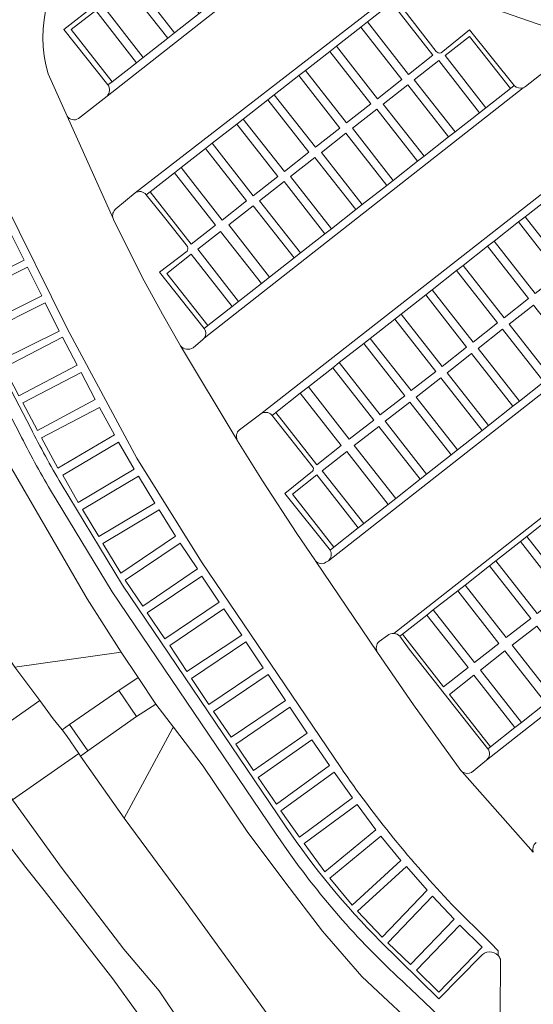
# Model space of a CAD drawing. Header units: metres. Extents: x 149984 to 156489, y 469398 to 478068.
# Tile 597 of 656: x 154181 to 154214, y 474358 to 474421. Entities that reach past the tile are written whole.
import ezdxf

# ---------------------------------------------------------------- set-up
doc = ezdxf.new("R2010")
doc.units = ezdxf.units.M
doc.header["$LTSCALE"] = 0.75
for name, color, linetype, lineweight in [('B-WE-OG-TERREIN_BEGROEID-GV', 252, 'Continuous', 18), ('B-WE-VH-GESLOTENVERHARDING-GV', 252, 'Continuous', 18), ('B-WE-VH-GESLOTENVERHARDING_ASFALT-GV', 252, 'Continuous', 18), ('B-WE-VH-OPENVERHARDING_BETONSTRAATSTEEN-GV', 252, 'Continuous', 18), ('B-WE-VH-OPENVERHARDING_SIERBESTRATING-GV', 252, 'Continuous', 18), ('B-WE-VH-OPENVERHARDING_TEGEL-GV', 252, 'Continuous', 18)]:
    doc.layers.add(name, color=color, linetype=linetype, lineweight=lineweight)

msp = doc.modelspace()

# ---------------------------------------------------------------- linework, layer by layer
at = {"layer": 'B-WE-OG-TERREIN_BEGROEID-GV', "flags": 128}
for points in [[(154138.76, 474463.689), (154145.419, 474447.963), (154149.453, 474438.43), (154149.98, 474437.176), (154152.427, 474431.427), (154155.246, 474425.201), (154157.965, 474419.341), (154161.028, 474413.26), (154164.058, 474407.445), (154166.655, 474402.761), (154171.072, 474394.959), (154174.79, 474388.811), (154180.849, 474379.778), (154187.594, 474380.741), (154185.44, 474384.109), (154177.638, 474397.495), (154171.671, 474409.454), (154162.645, 474428.873), (154153.783, 474447.888), (154149.537, 474457.654)], [(154205.712, 474357.5), (154204.183, 474358.952), (154202.825, 474360.2), (154200.328, 474363.072), (154197.94, 474366.193), (154195.568, 474369.377), (154192.775, 474373.528), (154190.895, 474375.981), (154190.836, 474375.908), (154187.784, 474370.233), (154191.652, 474364.967), (154201.823, 474350.951)], [(154198.149, 474347.156), (154189.995, 474359.298), (154187.75, 474361.93), (154183.86, 474367.04), (154180.933, 474371.08)], [(154179.14, 474370.229), (154181.55, 474367.11), (154182.72, 474365.64), (154187.07, 474360.06), (154188.64, 474357.87)], [(154188.64, 474357.87), (154187.07, 474360.06), (154182.72, 474365.64), (154181.55, 474367.11), (154179.14, 474370.229)]]:
    msp.add_lwpolyline(points, dxfattribs=at)
at = {"layer": 'B-WE-VH-GESLOTENVERHARDING-GV', "flags": 128}
msp.add_lwpolyline([(154184.316, 474376.144), (154185.468, 474374.487), (154188.561, 474376.655), (154187.441, 474378.296)], close=True, dxfattribs=at)
at = {"layer": 'B-WE-VH-GESLOTENVERHARDING_ASFALT-GV', "flags": 128}
for points in [[(154140.726, 474479.064), (154144.965, 474468.171), (154145.525, 474466.882), (154149.527, 474457.678), (154149.537, 474457.654), (154153.783, 474447.888), (154162.645, 474428.873), (154171.671, 474409.454), (154177.638, 474397.495), (154185.44, 474384.109), (154187.594, 474380.741), (154188.654, 474379.132), (154189.778, 474377.438), (154190.895, 474375.981), (154192.775, 474373.528), (154195.568, 474369.377), (154197.94, 474366.193), (154200.328, 474363.072), (154202.825, 474360.2), (154204.183, 474358.952), (154205.712, 474357.5), (154210.363, 474353.261), (154211.383, 474354.468)], [(154181.163, 474394.551), (154178.933, 474398.793), (154174.621, 474407.443), (154167.825, 474421.738), (154164.895, 474427.945), (154163.915, 474429.606), (154162.292, 474433.008), (154160.637, 474436.769), (154157.469, 474443.464), (154155.382, 474448.341), (154153.895, 474451.813), (154149.76, 474460.912)], [(154172.628, 474425.11), (154180.122, 474409.389), (154184.19, 474401.168), (154188.573, 474393), (154192.669, 474386.438), (154201.486, 474373.433)], [(154206.081, 474423.229), (154216.057, 474419.746), (154223.952, 474417.075), (154224.904, 474416.664), (154232.526, 474413.521)], [(154199.85, 474386.578), (154198.712, 474388.237), (154196.54, 474391.575), (154194.951, 474394.111), (154194.931, 474394.153), (154191.341, 474400.12), (154190.21, 474402.112), (154188.923, 474404.453), (154187.112, 474408.101), (154187.081, 474408.168), (154184.167, 474414.652), (154182.965, 474417.325)], [(154198.226, 474368.032), (154197.353, 474369.284), (154187.009, 474384.554), (154183.112, 474390.978)], [(154209.084, 474373.245), (154206.086, 474377.402), (154203.808, 474380.718), (154199.893, 474386.513)], [(154178.349, 474374.797), (154182.433, 474377.679), (154180.849, 474379.778)], [(154213.68, 474368.084), (154209.181, 474373.161)], [(154208.521, 474364.774), (154210.987, 474362.322), (154211.446, 474361.834), (154211.448, 474361.535)], [(154211.598, 474361.312), (154211.568, 474354.307)], [(154211.383, 474354.468), (154208.134, 474357.296), (154205.905, 474359.438)]]:
    msp.add_lwpolyline(points, dxfattribs=at)
at = {"layer": 'B-WE-VH-GESLOTENVERHARDING_ASFALT-GV'}
for points in [[(154182.965, 474417.325, -0.608979), (154193.828, 474427.576)], [(154183.112, 474390.978, -0.014844), (154181.163, 474394.551)], [(154199.893, 474386.513, -0.039188), (154199.85, 474386.578)], [(154201.486, 474373.433, 0.039126), (154208.521, 474364.774)], [(154209.181, 474373.161, -0.060856), (154209.084, 474373.245)], [(154205.905, 474359.438, -0.055491), (154198.226, 474368.032)], [(154211.448, 474361.535, -0.088746), (154211.598, 474361.312)]]:
    msp.add_lwpolyline(points, format="xyb", dxfattribs=at)
at = {"layer": 'B-WE-VH-GESLOTENVERHARDING_ASFALT-GV', "flags": 128}
for points in [[(154179.678, 474372.813), (154180.703, 474371.398), (154180.713, 474371.384), (154184.908, 474374.325), (154184.119, 474375.449), (154183.861, 474375.813), (154183.274, 474376.52), (154182.433, 474377.679), (154178.349, 474374.797), (154179.23, 474373.43), (154179.311, 474373.319)], [(154219.33, 474315.964), (154221.645, 474312.87), (154226.802, 474316.788), (154218.494, 474327.683), (154216.135, 474331.078), (154210.271, 474339.207), (154206.331, 474344.675), (154205.324, 474346.073), (154201.823, 474350.951), (154191.652, 474364.967), (154187.784, 474370.233), (154185.021, 474374.155), (154184.908, 474374.325), (154180.713, 474371.384), (154180.933, 474371.08), (154183.86, 474367.04), (154187.75, 474361.93), (154189.995, 474359.298), (154198.149, 474347.156), (154205.45, 474334.955), (154212.145, 474325.567)]]:
    msp.add_lwpolyline(points, close=True, dxfattribs=at)
at = {"layer": 'B-WE-VH-OPENVERHARDING_BETONSTRAATSTEEN-GV', "flags": 128}
for points in [[(154201.486, 474373.433), (154192.669, 474386.438), (154188.573, 474393), (154184.19, 474401.168), (154180.122, 474409.389), (154172.628, 474425.11), (154170.116, 474430.568), (154169.964, 474431.019), (154169.504, 474431.407), (154169.037, 474431.639)], [(154169.635, 474430.187), (154168.792, 474429.779), (154167.666, 474429.291), (154165.614, 474428.294), (154175.324, 474407.785), (154179.629, 474399.149), (154181.86, 474394.905)], [(154198.425, 474425.108), (154197.646, 474424.502), (154196.028, 474423.286), (154195.439, 474422.797), (154195.358, 474422.733), (154186.691, 474415.92), (154184.883, 474414.496)], [(154186.691, 474415.92), (154195.358, 474422.733)], [(154194.731, 474422.898), (154194.48, 474422.672), (154192.932, 474421.459), (154192.523, 474421.136), (154190.974, 474419.923), (154190.536, 474419.577), (154188.988, 474418.364), (154188.566, 474418.032), (154187.018, 474416.818), (154186.752, 474416.63)], [(154187.252, 474408.78), (154188.475, 474409.795), (154204.946, 474422.556)], [(154204.946, 474422.556), (154188.475, 474409.795)], [(154200.798, 474418.749), (154201.212, 474419.073), (154202.762, 474420.284), (154203.177, 474420.608), (154204.726, 474421.818), (154204.992, 474422.026)], [(154207.527, 474418.75), (154204.992, 474422.026), (154204.726, 474421.818), (154207.324, 474418.504), (154205.775, 474417.291), (154203.177, 474420.608), (154202.762, 474420.284), (154205.359, 474416.969), (154203.811, 474415.756), (154201.212, 474419.073)], [(154191.76, 474406.104), (154190.007, 474404.78), (154192.837, 474401.217), (154193.066, 474401.396), (154190.478, 474404.701), (154192.026, 474405.914), (154194.616, 474402.609), (154195.023, 474402.928), (154192.435, 474406.231), (154193.88, 474407.361), (154196.464, 474404.056), (154196.982, 474404.461), (154194.395, 474407.763), (154195.943, 474408.977), (154198.531, 474405.674), (154198.938, 474405.993), (154196.352, 474409.294), (154197.9, 474410.507), (154200.488, 474407.205), (154200.896, 474407.525), (154198.31, 474410.825), (154199.858, 474412.038), (154202.444, 474408.737), (154202.852, 474409.056), (154200.267, 474412.356), (154201.815, 474413.569), (154204.401, 474410.269), (154204.809, 474410.588), (154202.224, 474413.887), (154203.773, 474415.1), (154206.358, 474411.8), (154206.765, 474412.119), (154204.182, 474415.418), (154205.73, 474416.631), (154208.315, 474413.332), (154208.722, 474413.651), (154206.14, 474416.949), (154207.688, 474418.162), (154210.272, 474414.864), (154210.679, 474415.183), (154208.097, 474418.479), (154209.645, 474419.692), (154212.229, 474416.396), (154212.478, 474416.589), (154209.643, 474420.105), (154207.836, 474418.656)], [(154201.212, 474419.073), (154200.798, 474418.749), (154203.395, 474415.434), (154201.847, 474414.221), (154199.248, 474417.538), (154198.833, 474417.214), (154201.431, 474413.899), (154199.882, 474412.686), (154197.283, 474416.003), (154196.869, 474415.679), (154199.466, 474412.364), (154197.918, 474411.151), (154195.319, 474414.468), (154194.905, 474414.145), (154197.502, 474410.829), (154195.954, 474409.616), (154193.354, 474412.933), (154192.934, 474412.605), (154195.531, 474409.289), (154193.983, 474408.076), (154191.384, 474411.394), (154190.969, 474411.07), (154193.567, 474407.754), (154192.019, 474406.541), (154189.419, 474409.859), (154189.179, 474409.671), (154189.794, 474408.888), (154190.334, 474408.232), (154191.786, 474406.397)], [(154216.143, 474418.838), (154213.186, 474416.525)], [(154189.179, 474409.671), (154189.419, 474409.859), (154190.969, 474411.07), (154191.384, 474411.394), (154192.934, 474412.605), (154193.354, 474412.933), (154194.905, 474414.145), (154195.319, 474414.468), (154196.869, 474415.679), (154197.283, 474416.003), (154198.833, 474417.214), (154199.248, 474417.538), (154200.798, 474418.749)], [(154195.071, 474394.804), (154196.435, 474395.807), (154222.828, 474416.466), (154223.405, 474416.978)], [(154213.041, 474416.445), (154192.844, 474400.603)], [(154192.844, 474400.603), (154213.041, 474416.445)], [(154222.828, 474416.466), (154196.435, 474395.807)], [(154212.478, 474416.589), (154212.229, 474416.396), (154210.679, 474415.183), (154210.272, 474414.864), (154208.722, 474413.651), (154208.315, 474413.332), (154206.765, 474412.119), (154206.358, 474411.8), (154204.809, 474410.588), (154204.401, 474410.269), (154202.852, 474409.056), (154202.444, 474408.737), (154200.896, 474407.525), (154200.488, 474407.205), (154198.938, 474405.993), (154198.531, 474405.674), (154196.982, 474404.461), (154196.464, 474404.056)], [(154184.167, 474414.652), (154187.081, 474408.168)], [(154233.325, 474412.094), (154230.977, 474410.243), (154200.705, 474386.516), (154200.547, 474386.417)], [(154200.705, 474386.516), (154230.977, 474410.243)], [(154197.113, 474395.749), (154197.142, 474395.712), (154197.381, 474395.9), (154198.928, 474397.113), (154199.44, 474397.515), (154200.987, 474398.729), (154201.398, 474399.051), (154202.946, 474400.266), (154203.358, 474400.589), (154204.905, 474401.803), (154205.317, 474402.126), (154206.865, 474403.34), (154207.277, 474403.664), (154208.824, 474404.878), (154209.236, 474405.201), (154210.784, 474406.415), (154211.196, 474406.738), (154212.743, 474407.952), (154213.155, 474408.275), (154214.703, 474409.49)], [(154215.753, 474404.96), (154213.155, 474408.275), (154212.743, 474407.952), (154215.341, 474404.637)], [(154211.196, 474406.738), (154210.784, 474406.415), (154213.38, 474403.101), (154211.832, 474401.888), (154209.236, 474405.201), (154208.824, 474404.878), (154211.42, 474401.565), (154209.871, 474400.352), (154207.277, 474403.664), (154206.865, 474403.34), (154209.459, 474400.029), (154207.911, 474398.816), (154205.317, 474402.126), (154204.905, 474401.803), (154207.498, 474398.493), (154205.95, 474397.28), (154203.358, 474400.589), (154202.946, 474400.266), (154205.538, 474396.957), (154203.989, 474395.744), (154201.398, 474399.051), (154200.987, 474398.729), (154203.579, 474395.422), (154202.03, 474394.209), (154199.44, 474397.515), (154198.928, 474397.113), (154201.518, 474393.809), (154199.969, 474392.596), (154197.381, 474395.9), (154197.142, 474395.712), (154199.742, 474392.415)], [(154236.464, 474406.687), (154204.841, 474381.915)], [(154204.841, 474381.915), (154236.464, 474406.687)], [(154213.792, 474403.424), (154211.196, 474406.738)], [(154196.464, 474404.056), (154195.023, 474402.928), (154194.616, 474402.609), (154193.066, 474401.396), (154192.837, 474401.217)], [(154214.76, 474398.153), (154212.15, 474401.484), (154213.699, 474402.697)], [(154199.699, 474392.186), (154197.943, 474390.771), (154200.759, 474387.263), (154200.811, 474387.191), (154201.052, 474387.381), (154198.427, 474390.732), (154199.975, 474391.945), (154202.599, 474388.596), (154202.944, 474388.868), (154200.321, 474392.216), (154201.869, 474393.429), (154204.491, 474390.083), (154204.969, 474390.459), (154202.348, 474393.804), (154203.896, 474395.017), (154206.515, 474391.674), (154206.927, 474391.998), (154204.308, 474395.34), (154205.856, 474396.553), (154208.474, 474393.213), (154208.885, 474393.536), (154206.269, 474396.876), (154207.817, 474398.089), (154210.432, 474394.752), (154210.844, 474395.076), (154208.229, 474398.412), (154209.777, 474399.625), (154212.39, 474396.291), (154212.802, 474396.614), (154210.19, 474399.948), (154211.738, 474401.161), (154214.348, 474397.829)], [(154191.341, 474400.12), (154194.931, 474394.153)], [(154192.761, 474400.521), (154192.139, 474399.988)], [(154243.663, 474399.755), (154242.877, 474399.138), (154210.714, 474373.901), (154209.763, 474373.115)], [(154210.714, 474373.901), (154242.877, 474399.138)], [(154205.23, 474381.737), (154205.39, 474381.863), (154206.938, 474383.078), (154207.348, 474383.4), (154208.895, 474384.614), (154209.357, 474384.977), (154210.904, 474386.191), (154211.314, 474386.513), (154212.862, 474387.728), (154213.27, 474388.049), (154214.817, 474389.264), (154215.226, 474389.585), (154216.774, 474390.8), (154217.182, 474391.12), (154218.73, 474392.335), (154219.139, 474392.656), (154220.686, 474393.871), (154221.095, 474394.192), (154222.642, 474395.407), (154223.051, 474395.728), (154224.599, 474396.942), (154225.008, 474397.264), (154226.555, 474398.478), (154226.964, 474398.799)], [(154214.348, 474397.829), (154212.802, 474396.614), (154212.39, 474396.291), (154210.844, 474395.076), (154210.432, 474394.752), (154208.885, 474393.536), (154208.474, 474393.213), (154206.927, 474391.998), (154206.515, 474391.674), (154204.969, 474390.459), (154204.491, 474390.083), (154202.944, 474388.868), (154202.599, 474388.596), (154201.052, 474387.381), (154200.811, 474387.191)], [(154183.78, 474391.383), (154187.667, 474384.976), (154198, 474369.722)], [(154215.881, 474384.716), (154213.27, 474388.049), (154212.862, 474387.728), (154215.472, 474384.396)], [(154199.893, 474386.513), (154203.808, 474380.718)], [(154213.924, 474383.183), (154211.314, 474386.513), (154210.904, 474386.191), (154213.514, 474382.862), (154211.966, 474381.649), (154209.357, 474384.977), (154208.895, 474384.614), (154211.505, 474381.288), (154209.958, 474380.073), (154207.348, 474383.4), (154206.938, 474383.078), (154209.545, 474379.752), (154207.997, 474378.539), (154205.39, 474381.863), (154205.23, 474381.737), (154205.829, 474380.92), (154210.8, 474374.617), (154210.97, 474374.75), (154208.375, 474378.061), (154209.924, 474379.274), (154212.517, 474375.964), (154212.928, 474376.287), (154210.336, 474379.596), (154211.884, 474380.809), (154214.476, 474377.502)], [(154214.936, 474377.863), (154212.344, 474381.171), (154213.893, 474382.384)], [(154203.917, 474381.414), (154204.458, 474381.786)], [(154214.476, 474377.502), (154212.928, 474376.287), (154212.517, 474375.964), (154210.97, 474374.75), (154210.8, 474374.617)], [(154209.181, 474373.161), (154213.68, 474368.084)], [(154211.448, 474361.535), (154211.446, 474361.834), (154210.987, 474362.322), (154208.521, 474364.774)], [(154203.991, 474362.444), (154207.707, 474358.788), (154210.351, 474361.5)]]:
    msp.add_lwpolyline(points, dxfattribs=at)
for points in [[(154189.932, 474424.442), (154192.523, 474421.136), (154192.932, 474421.459), (154190.341, 474424.765), (154191.89, 474425.978), (154194.48, 474422.672), (154194.731, 474422.898), (154194.715, 474422.922), (154191.983, 474426.395), (154183.967, 474420.128), (154186.752, 474416.63), (154187.018, 474416.818), (154184.428, 474420.125), (154185.976, 474421.338), (154188.566, 474418.032), (154188.988, 474418.364), (154186.397, 474421.67), (154187.946, 474422.883), (154190.536, 474419.577), (154190.974, 474419.923), (154188.384, 474423.229)], [(154192.523, 474421.136), (154189.932, 474424.442), (154188.384, 474423.229), (154190.974, 474419.923)], [(154187.946, 474422.883), (154186.397, 474421.67), (154188.988, 474418.364), (154190.536, 474419.577)], [(154187.018, 474416.818), (154188.566, 474418.032), (154185.976, 474421.338), (154184.428, 474420.125)], [(154204.726, 474421.818), (154203.177, 474420.608), (154205.775, 474417.291), (154207.324, 474418.504)], [(154202.762, 474420.284), (154201.212, 474419.073), (154203.811, 474415.756), (154205.359, 474416.969)], [(154210.679, 474415.183), (154212.229, 474416.396), (154209.645, 474419.692), (154208.097, 474418.479)], [(154200.798, 474418.749), (154199.248, 474417.538), (154201.847, 474414.221), (154203.395, 474415.434)], [(154208.722, 474413.651), (154210.272, 474414.864), (154207.688, 474418.162), (154206.14, 474416.949)], [(154198.833, 474417.214), (154197.283, 474416.003), (154199.882, 474412.686), (154201.431, 474413.899)], [(154206.765, 474412.119), (154208.315, 474413.332), (154205.73, 474416.631), (154204.182, 474415.418)], [(154196.869, 474415.679), (154195.319, 474414.468), (154197.918, 474411.151), (154199.466, 474412.364)], [(154204.809, 474410.588), (154206.358, 474411.8), (154203.773, 474415.1), (154202.224, 474413.887)], [(154194.905, 474414.145), (154193.354, 474412.933), (154195.954, 474409.616), (154197.502, 474410.829)], [(154202.852, 474409.056), (154204.401, 474410.269), (154201.815, 474413.569), (154200.267, 474412.356)], [(154192.934, 474412.605), (154191.384, 474411.394), (154193.983, 474408.076), (154195.531, 474409.289)], [(154200.896, 474407.525), (154202.444, 474408.737), (154199.858, 474412.038), (154198.31, 474410.825)], [(154190.969, 474411.07), (154189.419, 474409.859), (154192.019, 474406.541), (154193.567, 474407.754)], [(154198.938, 474405.993), (154200.488, 474407.205), (154197.9, 474410.507), (154196.352, 474409.294)], [(154214.703, 474409.49), (154213.155, 474408.275), (154215.753, 474404.96), (154217.301, 474406.173)], [(154196.982, 474404.461), (154198.531, 474405.674), (154195.943, 474408.977), (154194.395, 474407.763)], [(154212.743, 474407.952), (154211.196, 474406.738), (154213.792, 474403.424), (154215.341, 474404.637)], [(154181.437, 474405.536), (154180.55, 474407.317), (154176.816, 474405.487), (154177.702, 474403.706)], [(154176.816, 474405.487), (154180.55, 474407.317), (154181.437, 474405.536), (154177.702, 474403.706)], [(154195.023, 474402.928), (154196.464, 474404.056), (154193.88, 474407.361), (154192.435, 474406.231)], [(154210.784, 474406.415), (154209.236, 474405.201), (154211.832, 474401.888), (154213.38, 474403.101)], [(154193.066, 474401.396), (154194.616, 474402.609), (154192.026, 474405.914), (154190.478, 474404.701)], [(154182.559, 474403.288), (154181.665, 474405.084), (154177.931, 474403.223), (154178.826, 474401.428)], [(154177.931, 474403.223), (154181.665, 474405.084), (154182.559, 474403.288), (154178.826, 474401.428)], [(154208.824, 474404.878), (154207.277, 474403.664), (154209.871, 474400.352), (154211.42, 474401.565)], [(154206.865, 474403.34), (154205.317, 474402.126), (154207.911, 474398.816), (154209.459, 474400.029)], [(154183.673, 474401.053), (154182.786, 474402.837), (154179.058, 474400.983), (154179.945, 474399.199)], [(154179.058, 474400.983), (154182.786, 474402.837), (154183.673, 474401.053), (154179.945, 474399.199)], [(154214.76, 474398.153), (154216.307, 474399.369), (154213.699, 474402.697), (154212.15, 474401.484)], [(154204.905, 474401.803), (154203.358, 474400.589), (154205.95, 474397.28), (154207.498, 474398.493)], [(154212.802, 474396.614), (154214.348, 474397.829), (154211.738, 474401.161), (154210.19, 474399.948)], [(154180.183, 474398.737), (154181.113, 474396.96), (154184.808, 474398.886), (154183.878, 474400.662)], [(154184.808, 474398.886), (154181.113, 474396.96), (154180.183, 474398.737), (154183.878, 474400.662)], [(154202.946, 474400.266), (154201.398, 474399.051), (154203.989, 474395.744), (154205.538, 474396.957)], [(154210.844, 474395.076), (154212.39, 474396.291), (154209.777, 474399.625), (154208.229, 474398.412)], [(154181.353, 474396.506), (154185.048, 474398.433), (154185.942, 474396.72), (154182.3, 474394.753)], [(154185.942, 474396.72), (154185.048, 474398.433), (154181.353, 474396.506), (154182.3, 474394.753)], [(154200.987, 474398.729), (154199.44, 474397.515), (154202.03, 474394.209), (154203.579, 474395.422)], [(154208.885, 474393.536), (154210.432, 474394.752), (154207.817, 474398.089), (154206.269, 474396.876)], [(154197.381, 474395.9), (154199.969, 474392.596), (154201.518, 474393.809), (154198.928, 474397.113)], [(154206.927, 474391.998), (154208.474, 474393.213), (154205.856, 474396.553), (154204.308, 474395.34)], [(154187.16, 474394.476), (154183.582, 474392.373), (154182.547, 474394.292), (154186.226, 474396.216)], [(154182.547, 474394.292), (154183.582, 474392.373), (154187.16, 474394.476), (154186.226, 474396.216)], [(154204.969, 474390.459), (154206.515, 474391.674), (154203.896, 474395.017), (154202.348, 474393.804)], [(154188.402, 474392.306), (154184.865, 474390.206), (154183.885, 474391.922), (154187.421, 474394.022)], [(154183.885, 474391.922), (154184.865, 474390.206), (154188.402, 474392.306), (154187.421, 474394.022)], [(154202.944, 474388.868), (154204.491, 474390.083), (154201.869, 474393.429), (154200.321, 474392.216)], [(154185.137, 474389.755), (154188.679, 474391.875), (154189.709, 474390.17), (154186.167, 474388.05)], [(154189.709, 474390.17), (154188.679, 474391.875), (154185.137, 474389.755), (154186.167, 474388.05)], [(154201.052, 474387.381), (154202.599, 474388.596), (154199.975, 474391.945), (154198.427, 474390.732)], [(154191.032, 474388.063), (154187.568, 474385.741), (154186.426, 474387.606), (154189.995, 474389.735)], [(154186.426, 474387.606), (154187.568, 474385.741), (154191.032, 474388.063), (154189.995, 474389.735)], [(154214.817, 474389.264), (154213.27, 474388.049), (154215.881, 474384.716), (154217.43, 474385.93)], [(154212.862, 474387.728), (154211.314, 474386.513), (154213.924, 474383.183), (154215.472, 474384.396)], [(154192.416, 474385.997), (154191.33, 474387.622), (154187.84, 474385.292), (154188.951, 474383.651)], [(154187.84, 474385.292), (154191.33, 474387.622), (154192.416, 474385.997), (154188.951, 474383.651)], [(154210.904, 474386.191), (154209.357, 474384.977), (154211.966, 474381.649), (154213.514, 474382.862)], [(154189.243, 474383.214), (154192.692, 474385.539), (154193.795, 474383.903), (154190.346, 474381.578)], [(154193.795, 474383.903), (154192.692, 474385.539), (154189.243, 474383.214), (154190.346, 474381.578)], [(154208.895, 474384.614), (154207.348, 474383.4), (154209.958, 474380.073), (154211.505, 474381.288)], [(154190.662, 474381.143), (154191.736, 474379.506), (154195.23, 474381.797), (154194.089, 474383.474)], [(154195.23, 474381.797), (154191.736, 474379.506), (154190.662, 474381.143), (154194.089, 474383.474)], [(154206.938, 474383.078), (154205.39, 474381.863), (154207.997, 474378.539), (154209.545, 474379.752)], [(154216.483, 474379.078), (154213.893, 474382.384), (154212.344, 474381.171), (154214.936, 474377.863)], [(154192.031, 474379.065), (154195.473, 474381.39), (154196.587, 474379.741), (154193.145, 474377.416)], [(154196.587, 474379.741), (154195.473, 474381.39), (154192.031, 474379.065), (154193.145, 474377.416)], [(154214.476, 474377.502), (154211.884, 474380.809), (154210.336, 474379.596), (154212.928, 474376.287)], [(154188.561, 474376.655), (154189.778, 474377.438), (154188.654, 474379.132), (154187.441, 474378.296)], [(154193.44, 474376.985), (154194.548, 474375.344), (154197.997, 474377.682), (154196.889, 474379.323)], [(154197.997, 474377.682), (154194.548, 474375.344), (154193.44, 474376.985), (154196.889, 474379.323)], [(154212.517, 474375.964), (154209.924, 474379.274), (154208.375, 474378.061), (154210.97, 474374.75)], [(154199.372, 474375.613), (154195.961, 474373.238), (154194.841, 474374.9), (154198.273, 474377.257)], [(154194.841, 474374.9), (154195.961, 474373.238), (154199.372, 474375.613), (154198.273, 474377.257)], [(154185.468, 474374.487), (154184.316, 474376.144), (154183.861, 474375.813), (154184.119, 474375.449), (154184.908, 474374.325), (154185.021, 474374.155)], [(154200.777, 474373.564), (154199.662, 474375.183), (154196.257, 474372.803), (154197.413, 474371.121)], [(154196.257, 474372.803), (154199.662, 474375.183), (154200.777, 474373.564), (154197.413, 474371.121)], [(154197.705, 474370.698), (154201.077, 474373.136), (154202.236, 474371.508), (154198.871, 474369.032)], [(154202.236, 474371.508), (154201.077, 474373.136), (154197.705, 474370.698), (154198.871, 474369.032)], [(154199.174, 474368.618), (154202.534, 474371.083), (154203.703, 474369.493), (154200.48, 474366.834)], [(154203.703, 474369.493), (154202.534, 474371.083), (154199.174, 474368.618), (154200.48, 474366.834)], [(154205.301, 474367.543), (154202.207, 474364.729), (154200.797, 474366.426), (154204.028, 474369.083)], [(154200.797, 474366.426), (154202.207, 474364.729), (154205.301, 474367.543), (154204.028, 474369.083)], [(154206.952, 474365.669), (154205.649, 474367.16), (154202.544, 474364.334), (154204.107, 474362.704)], [(154202.544, 474364.334), (154205.649, 474367.16), (154206.952, 474365.669), (154204.107, 474362.704)], [(154208.679, 474363.833), (154207.305, 474365.291), (154204.471, 474362.339), (154205.903, 474360.958)], [(154204.471, 474362.339), (154207.305, 474365.291), (154208.679, 474363.833), (154205.903, 474360.958)], [(154206.28, 474360.608), (154209.036, 474363.455), (154210.451, 474362.072), (154207.695, 474359.226)], [(154210.451, 474362.072), (154209.036, 474363.455), (154206.28, 474360.608), (154207.695, 474359.226)]]:
    msp.add_lwpolyline(points, close=True, dxfattribs=at)
at = {"layer": 'B-WE-VH-OPENVERHARDING_BETONSTRAATSTEEN-GV'}
for points in [[(154207.836, 474418.656, -0.330071), (154207.527, 474418.75)], [(154186.752, 474416.63, -0.347742), (154186.691, 474415.92)], [(154213.041, 474416.445, -0.305084), (154212.478, 474416.589)], [(154213.186, 474416.525, -0.083865), (154213.041, 474416.445)], [(154184.883, 474414.496, -0.396684), (154184.167, 474414.652)], [(154188.475, 474409.795, -0.397409), (154189.179, 474409.671)], [(154187.081, 474408.168, -0.325332), (154187.252, 474408.78)], [(154191.786, 474406.397, -0.218227), (154191.76, 474406.104)], [(154192.837, 474401.217, -0.350155), (154192.844, 474400.603)], [(154192.139, 474399.988, -0.370734), (154191.341, 474400.12)], [(154192.844, 474400.603, -0.066558), (154192.761, 474400.521)], [(154196.435, 474395.807, -0.374665), (154197.113, 474395.749)], [(154181.86, 474394.905, 0.014723), (154183.78, 474391.383)], [(154194.931, 474394.153, -0.31309), (154195.071, 474394.804)], [(154199.742, 474392.415, -0.284475), (154199.699, 474392.186)], [(154200.811, 474387.191, -0.361637), (154200.705, 474386.516)], [(154200.547, 474386.417, -0.397517), (154199.893, 474386.513)], [(154203.808, 474380.718, -0.331858), (154203.917, 474381.414)], [(154204.458, 474381.786, -0.186238), (154204.841, 474381.915)], [(154204.841, 474381.915, -0.19559), (154205.23, 474381.737)], [(154210.8, 474374.617, -0.410728), (154210.714, 474373.901)], [(154208.521, 474364.774, -0.039126), (154201.486, 474373.433)], [(154209.763, 474373.115, -0.271412), (154209.181, 474373.161)], [(154198, 474369.722, 0.047404), (154203.991, 474362.444)], [(154213.68, 474368.084, -0.312377), (154213.852, 474368.687)], [(154210.351, 474361.5, -0.44028), (154211.448, 474361.535)]]:
    msp.add_lwpolyline(points, format="xyb", dxfattribs=at)
at = {"layer": 'B-WE-VH-OPENVERHARDING_SIERBESTRATING-GV', "flags": 128}
for points in [[(154188.654, 474379.132), (154187.594, 474380.741), (154180.849, 474379.778), (154182.433, 474377.679), (154183.274, 474376.52), (154183.861, 474375.813), (154184.316, 474376.144), (154187.441, 474378.296)], [(154189.778, 474377.438), (154188.561, 474376.655), (154185.468, 474374.487), (154185.021, 474374.155), (154187.784, 474370.233), (154190.836, 474375.908), (154190.895, 474375.981)]]:
    msp.add_lwpolyline(points, close=True, dxfattribs=at)
at = {"layer": 'B-WE-VH-OPENVERHARDING_TEGEL-GV', "flags": 128}
for points in [[(154181.86, 474394.905), (154179.629, 474399.149), (154175.324, 474407.785), (154165.614, 474428.294), (154164.895, 474427.945), (154167.825, 474421.738), (154174.621, 474407.443), (154178.933, 474398.793), (154181.163, 474394.551)], [(154186.752, 474416.63), (154183.967, 474420.128), (154191.983, 474426.395), (154194.715, 474422.922), (154194.731, 474422.898), (154194.749, 474422.874)], [(154216.057, 474419.746), (154206.081, 474423.229)], [(154204.992, 474422.026), (154207.527, 474418.75)], [(154207.836, 474418.656), (154209.643, 474420.105), (154212.478, 474416.589)], [(154213.186, 474416.525), (154216.143, 474418.838)], [(154182.965, 474417.325), (154184.167, 474414.652)], [(154184.883, 474414.496), (154186.691, 474415.92)], [(154188.475, 474409.795), (154187.252, 474408.78)], [(154191.786, 474406.397), (154190.334, 474408.232), (154189.794, 474408.888), (154189.179, 474409.671)], [(154187.081, 474408.168), (154187.112, 474408.101)], [(154187.112, 474408.101), (154188.923, 474404.453), (154190.21, 474402.112), (154191.341, 474400.12)], [(154192.837, 474401.217), (154190.007, 474404.78), (154191.76, 474406.104)], [(154192.139, 474399.988), (154192.761, 474400.521)], [(154196.435, 474395.807), (154195.071, 474394.804)], [(154199.742, 474392.415), (154197.142, 474395.712), (154197.113, 474395.749)], [(154194.931, 474394.153), (154194.951, 474394.111), (154196.54, 474391.575), (154198.712, 474388.237), (154199.85, 474386.578)], [(154200.811, 474387.191), (154200.759, 474387.263), (154197.943, 474390.771), (154199.699, 474392.186)], [(154198, 474369.722), (154187.667, 474384.976), (154183.78, 474391.383)], [(154183.112, 474390.978), (154187.009, 474384.554), (154197.353, 474369.284), (154198.226, 474368.032)], [(154200.547, 474386.417), (154200.705, 474386.516)], [(154204.458, 474381.786), (154203.917, 474381.414)], [(154210.8, 474374.617), (154205.829, 474380.92), (154205.23, 474381.737)], [(154203.808, 474380.718), (154206.086, 474377.402), (154209.084, 474373.245)], [(154209.763, 474373.115), (154210.714, 474373.901)], [(154210.351, 474361.5), (154207.707, 474358.788), (154203.991, 474362.444)], [(154205.905, 474359.438), (154208.134, 474357.296), (154211.383, 474354.468), (154211.568, 474354.307), (154211.598, 474361.312)]]:
    msp.add_lwpolyline(points, dxfattribs=at)
at = {"layer": 'B-WE-VH-OPENVERHARDING_TEGEL-GV'}
for points in [[(154193.828, 474427.576, 0.608979), (154182.965, 474417.325)], [(154207.527, 474418.75, 0.330071), (154207.836, 474418.656)], [(154186.691, 474415.92, 0.347742), (154186.752, 474416.63)], [(154212.478, 474416.589, 0.305084), (154213.041, 474416.445)], [(154213.041, 474416.445, 0.083865), (154213.186, 474416.525)], [(154184.167, 474414.652, 0.396684), (154184.883, 474414.496)], [(154189.179, 474409.671, 0.397409), (154188.475, 474409.795)], [(154187.252, 474408.78, 0.325332), (154187.081, 474408.168)], [(154191.76, 474406.104, 0.218227), (154191.786, 474406.397)], [(154192.844, 474400.603, 0.350155), (154192.837, 474401.217)], [(154191.341, 474400.12, 0.370734), (154192.139, 474399.988)], [(154192.761, 474400.521, 0.066558), (154192.844, 474400.603)], [(154197.113, 474395.749, 0.374665), (154196.435, 474395.807)], [(154181.163, 474394.551, 0.014844), (154183.112, 474390.978)], [(154183.78, 474391.383, -0.014723), (154181.86, 474394.905)], [(154195.071, 474394.804, 0.31309), (154194.931, 474394.153)], [(154199.699, 474392.186, 0.284475), (154199.742, 474392.415)], [(154200.705, 474386.516, 0.361637), (154200.811, 474387.191)], [(154199.85, 474386.578, 0.039188), (154199.893, 474386.513)], [(154199.893, 474386.513, 0.397517), (154200.547, 474386.417)], [(154203.917, 474381.414, 0.331858), (154203.808, 474380.718)], [(154204.841, 474381.915, 0.186238), (154204.458, 474381.786)], [(154205.23, 474381.737, 0.19559), (154204.841, 474381.915)], [(154210.714, 474373.901, 0.410728), (154210.8, 474374.617)], [(154209.084, 474373.245, 0.060856), (154209.181, 474373.161)], [(154209.181, 474373.161, 0.271412), (154209.763, 474373.115)], [(154203.991, 474362.444, -0.047404), (154198, 474369.722)], [(154213.852, 474368.687, 0.312377), (154213.68, 474368.084)], [(154198.226, 474368.032, 0.055491), (154205.905, 474359.438)], [(154211.448, 474361.535, 0.44028), (154210.351, 474361.5)], [(154211.598, 474361.312, 0.088746), (154211.448, 474361.535)]]:
    msp.add_lwpolyline(points, format="xyb", dxfattribs=at)

doc.saveas('drawing.dxf')
